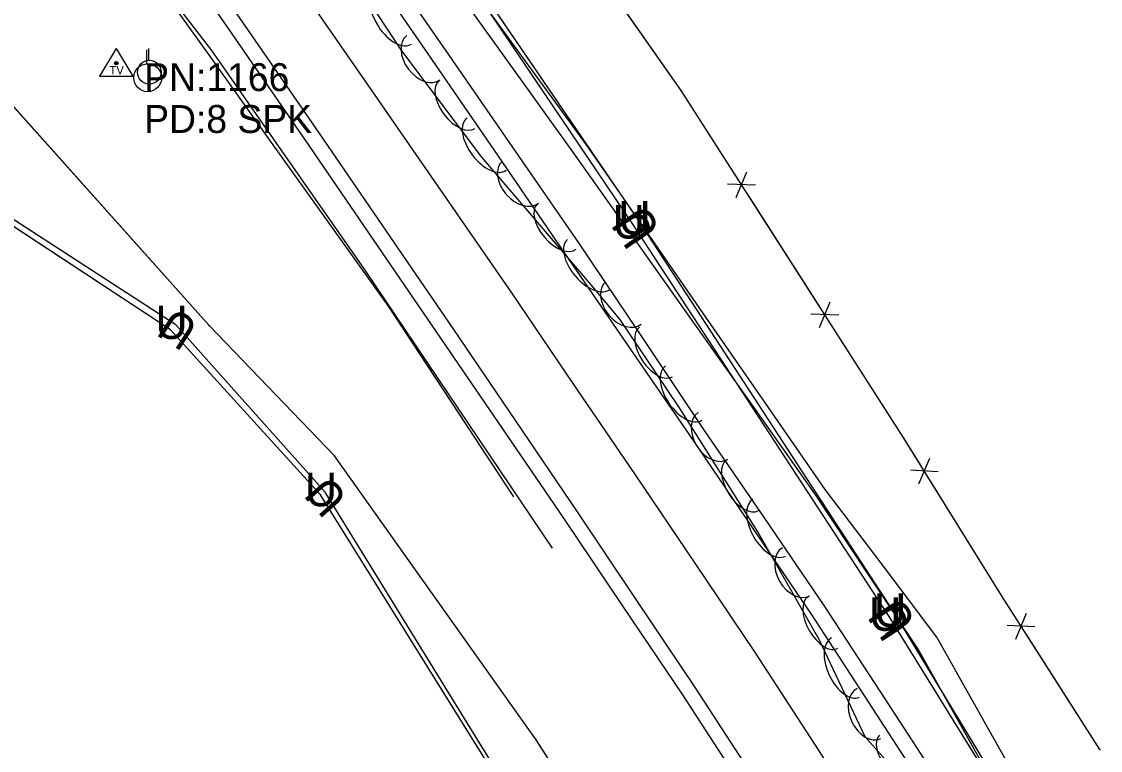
# Model space of a CAD drawing. Extents: x 954793 to 988390, y 1867850 to 1924428.
# Drawn here: x 960434.1 to 960627.5, y 1909374.2 to 1909504.8 of the extents above; entities that cross this region are included whole.
import ezdxf

# ---------------------------------------------------------------- set-up
doc = ezdxf.new("R2010")
doc.units = 0
for name, color, linetype in [('Default', 7, 'Continuous'), ('S_DITCHLINE', 7, 'Continuous'), ('S_EDGE_PAVEMENT', 7, 'Continuous'), ('S_FENCE', 7, 'Continuous'), ('S_FIBER_OPTIC_CABLE', 7, 'Continuous'), ('S_MSC_PT_SYM', 7, 'Continuous'), ('S_PAVEMENT_CROWN', 7, 'Continuous'), ('S_SECONDARY_CTL', 7, 'Continuous'), ('S_SECONDARY_CTL_ANNOT', 7, 'Continuous'), ('S_SHOULDER', 7, 'Continuous'), ('S_STREAM', 7, 'Continuous'), ('S_TREE', 7, 'Continuous'), ('S_UNDERGROUND_CABLE', 7, 'Continuous'), ('S_UTILITY_POLE', 7, 'Continuous'), ('S_UTL_PT_SYM', 7, 'Continuous'), ('S_WATER_UTILITIES', 7, 'Continuous')]:
    doc.layers.add(name, color=color, linetype=linetype)

msp = doc.modelspace()

# ---------------------------------------------------------------- linework, layer by layer
at = {"layer": 'S_DITCHLINE'}
for points in [[(960616.07, 1909362.63), (960607.11, 1909378.56), (960598.15, 1909394.49), (960588.15, 1909407.73), (960578.15, 1909420.97), (960567.46, 1909436.42), (960556.77, 1909451.86), (960546.08, 1909467.3), (960535.38, 1909482.74), (960526.06, 1909495.5), (960516.74, 1909508.26), (960507.42, 1909521.01), (960498.1, 1909533.77), (960488.5, 1909549.38), (960478.9, 1909564.99), (960469.3, 1909580.6), (960459.71, 1909596.22), (960447.01, 1909617.08), (960434.31, 1909637.94), (960425.48, 1909650.1)], [(960612.62, 1909360.61), (960603.7, 1909376.46), (960594.78, 1909392.32), (960585.62, 1909406.14), (960576.47, 1909419.96), (960565.62, 1909435.27), (960554.78, 1909450.58), (960543.94, 1909465.89), (960533.09, 1909481.2), (960523.81, 1909494.15), (960514.52, 1909507.1), (960505.23, 1909520.05), (960495.94, 1909533), (960486.02, 1909548.15), (960476.09, 1909563.3), (960466.17, 1909578.46), (960456.24, 1909593.61), (960443.86, 1909614.5), (960431.49, 1909635.4)], [(960522.34, 1909419.66), (960511.11, 1909436.73), (960499.88, 1909453.8), (960489.24, 1909468.69), (960478.59, 1909483.57), (960467.95, 1909498.46), (960457.3, 1909513.34), (960447.47, 1909525.2), (960437.65, 1909537.06)]]:
    msp.add_lwpolyline(points, dxfattribs=at)
at = {"layer": 'S_EDGE_PAVEMENT'}
for points in [[(960564.48, 1909370.74), (960554.76, 1909385.58), (960544.26, 1909401.26), (960533.77, 1909416.93), (960522.67, 1909433.27), (960511.58, 1909449.61), (960499.5, 1909467.22), (960487.43, 1909484.84), (960474.21, 1909503.97), (960460.99, 1909523.11), (960450.06, 1909538.89), (960439.13, 1909554.67), (960426.8, 1909572.48), (960414.46, 1909590.3), (960406.26, 1909602.16)], [(960629.85, 1909309.05), (960628.55, 1909311.47), (960619.03, 1909329.17), (960608.27, 1909347.12), (960597.51, 1909365.06), (960586.66, 1909381.73), (960575.8, 1909398.4), (960565.12, 1909414.15), (960554.43, 1909429.89), (960542.95, 1909446.6), (960531.47, 1909463.31), (960519.56, 1909480.69), (960507.64, 1909498.08), (960494.45, 1909517.23), (960481.26, 1909536.37), (960470.19, 1909552.39), (960459.11, 1909568.41), (960446.64, 1909586.32), (960436.38, 1909601.04)]]:
    msp.add_lwpolyline(points, dxfattribs=at)
at = {"layer": 'S_FENCE'}
for p, q in [((960552.32, 1909492.47), (960514.69, 1909546.2)), ((960592.26, 1909430.17), (960552.32, 1909492.47)), ((960562.19, 1909473.28), (960564.09, 1909477.9)), ((960565.64, 1909475.49), (960560.65, 1909475.69)), ((960577.14, 1909449.96), (960579.04, 1909454.59)), ((960580.59, 1909452.17), (960575.59, 1909452.38)), ((960609.75, 1909401.94), (960592.26, 1909430.17)), ((960594.94, 1909421.96), (960596.91, 1909426.56)), ((960598.42, 1909424.12), (960593.43, 1909424.4)), ((960627.37, 1909374.33), (960609.75, 1909401.94)), ((960612.29, 1909394.15), (960614.2, 1909398.77)), ((960615.74, 1909396.36), (960610.75, 1909396.57))]:
    msp.add_line(p, q, dxfattribs=at)
for points in [[(960627.37, 1909374.33), (960609.75, 1909401.94), (960592.26, 1909430.17), (960552.32, 1909492.47), (960514.69, 1909546.2), (960473.91, 1909604.98), (960447, 1909648.02), (960418.73, 1909691.65), (960399.08, 1909719.1), (960366.42, 1909769.03), (960346.72, 1909796.66), (960313.83, 1909845.42), (960272.26, 1909908.28), (960245.16, 1909970.54), (960220.6, 1910044.94), (960203.13, 1910102.07), (960181.72, 1910168.96)], [(960627.37, 1909374.33), (960609.75, 1909401.94), (960592.26, 1909430.17), (960552.32, 1909492.47), (960514.69, 1909546.2), (960473.91, 1909604.98), (960447, 1909648.02), (960418.73, 1909691.65), (960399.08, 1909719.1), (960366.42, 1909769.03), (960346.72, 1909796.66), (960313.83, 1909845.42), (960272.26, 1909908.28), (960245.16, 1909970.54), (960220.6, 1910044.94), (960203.13, 1910102.07), (960181.72, 1910168.96)], [(960562.37, 1909476.8), (960560.65, 1909479.48)], [(960577.32, 1909453.48), (960564.22, 1909473.91)], [(960592.26, 1909430.17), (960579.17, 1909450.59)], [(960595.17, 1909425.48), (960592.26, 1909430.17)], [(960609.75, 1909401.94), (960596.98, 1909422.56)], [(960612.47, 1909397.67), (960609.75, 1909401.94)], [(960627.37, 1909374.33), (960614.32, 1909394.78)]]:
    msp.add_lwpolyline(points, dxfattribs=at)
at = {"layer": 'S_FIBER_OPTIC_CABLE'}
for p, q in [((960460.78, 1909449.54), (960414.64, 1909479.84)), ((960487.68, 1909419.99), (960460.78, 1909449.54)), ((960520.73, 1909366.93), (960487.68, 1909419.99))]:
    msp.add_line(p, q, dxfattribs=at)
msp.add_lwpolyline([(960520.73, 1909366.93), (960487.68, 1909419.99), (960460.78, 1909449.54), (960414.64, 1909479.84), (960397.28, 1909493.07), (960373.65, 1909530.36), (960357.36, 1909548.88), (960297.9, 1909603.46), (960267.52, 1909665.76), (960240.55, 1909742.72), (960216.92, 1909778.51), (960174.63, 1909853.71), (960140.66, 1909922.5), (960105.27, 1909990.97), (960080.2, 1910040.38), (960059.02, 1910084.11), (960053.85, 1910115.48), (960057.48, 1910130.6), (960077.89, 1910169.3), (960070.89, 1910207.26), (960057.81, 1910268.65), (960038.46, 1910358.08), (960020.91, 1910443.65), (960001.17, 1910526.82)], dxfattribs=at)
msp.add_lwpolyline([(960520.73, 1909366.93), (960487.68, 1909419.99), (960460.78, 1909449.54), (960414.64, 1909479.84), (960397.28, 1909493.07), (960373.65, 1909530.36), (960357.36, 1909548.88), (960297.9, 1909603.46), (960267.52, 1909665.76), (960240.55, 1909742.72), (960216.92, 1909778.51), (960174.63, 1909853.71), (960140.66, 1909922.5), (960105.27, 1909990.97), (960080.2, 1910040.38), (960059.02, 1910084.11), (960053.85, 1910115.48), (960057.48, 1910130.6), (960077.89, 1910169.3), (960070.89, 1910207.26), (960057.81, 1910268.65), (960038.46, 1910358.08), (960020.91, 1910443.65), (960001.17, 1910526.82)], dxfattribs=at)
at = {"layer": 'S_MSC_PT_SYM'}
for points in [[(960552.32, 1909492.47), (960552.32, 1909492.52), (960552.32, 1909492.47), (960552.27, 1909492.47), (960552.32, 1909492.47), (960552.32, 1909492.42), (960552.32, 1909492.47), (960552.37, 1909492.47)], [(960592.26, 1909430.17), (960592.26, 1909430.22), (960592.26, 1909430.17), (960592.21, 1909430.17), (960592.26, 1909430.17), (960592.26, 1909430.12), (960592.26, 1909430.17), (960592.31, 1909430.17)], [(960609.75, 1909401.94), (960609.75, 1909401.99), (960609.75, 1909401.94), (960609.7, 1909401.94), (960609.75, 1909401.94), (960609.75, 1909401.89), (960609.75, 1909401.94), (960609.8, 1909401.94)], [(960627.37, 1909374.33), (960627.37, 1909374.38), (960627.37, 1909374.33), (960627.32, 1909374.33), (960627.37, 1909374.33), (960627.37, 1909374.28), (960627.37, 1909374.33), (960627.42, 1909374.33)]]:
    msp.add_lwpolyline(points, dxfattribs=at)
for points in [[(960552.32, 1909492.47), (960552.28, 1909492.44), (960552.32, 1909492.47), (960552.35, 1909492.43), (960552.32, 1909492.47), (960552.36, 1909492.5), (960552.32, 1909492.47), (960552.29, 1909492.51)], [(960552.32, 1909492.47), (960552.28, 1909492.44), (960552.32, 1909492.47), (960552.35, 1909492.43), (960552.32, 1909492.47), (960552.36, 1909492.5), (960552.32, 1909492.47), (960552.29, 1909492.51)], [(960592.26, 1909430.17), (960592.22, 1909430.14), (960592.26, 1909430.17), (960592.29, 1909430.13), (960592.26, 1909430.17), (960592.31, 1909430.2), (960592.26, 1909430.17), (960592.24, 1909430.21)], [(960592.26, 1909430.17), (960592.22, 1909430.14), (960592.26, 1909430.17), (960592.29, 1909430.13), (960592.26, 1909430.17), (960592.31, 1909430.2), (960592.26, 1909430.17), (960592.24, 1909430.21)], [(960609.75, 1909401.94), (960609.71, 1909401.91), (960609.75, 1909401.94), (960609.77, 1909401.9), (960609.75, 1909401.94), (960609.79, 1909401.96), (960609.75, 1909401.94), (960609.72, 1909401.98)], [(960609.75, 1909401.94), (960609.71, 1909401.91), (960609.75, 1909401.94), (960609.77, 1909401.9), (960609.75, 1909401.94), (960609.79, 1909401.96), (960609.75, 1909401.94), (960609.72, 1909401.98)], [(960627.37, 1909374.33), (960627.33, 1909374.3), (960627.37, 1909374.33), (960627.4, 1909374.29), (960627.37, 1909374.33), (960627.42, 1909374.36), (960627.37, 1909374.33), (960627.35, 1909374.37)], [(960627.37, 1909374.33), (960627.33, 1909374.3), (960627.37, 1909374.33), (960627.4, 1909374.29), (960627.37, 1909374.33), (960627.42, 1909374.36), (960627.37, 1909374.33), (960627.35, 1909374.37)]]:
    msp.add_lwpolyline(points, close=True, dxfattribs=at)
at = {"layer": 'S_PAVEMENT_CROWN'}
msp.add_lwpolyline([(960586.85, 1909358.94), (960576.26, 1909375.31), (960565.67, 1909391.68), (960554.84, 1909407.72), (960544.01, 1909423.76), (960532.98, 1909439.97), (960521.95, 1909456.18), (960509.79, 1909473.82), (960497.62, 1909491.45), (960484.36, 1909510.61), (960471.1, 1909529.77), (960460.21, 1909545.52), (960449.32, 1909561.27), (960436.9, 1909579.14), (960424.47, 1909597.01)], dxfattribs=at)
at = {"layer": 'S_SECONDARY_CTL'}
for p, q in [((960451.07, 1909499.96), (960448.06, 1909495.01)), ((960451.07, 1909499.96), (960454.02, 1909495.01)), ((960448.06, 1909495.01), (960454.02, 1909495.01))]:
    msp.add_line(p, q, dxfattribs=at)
for radius in [0.311, 0.183, 0.103]:
    msp.add_circle((960451.07, 1909497.35), radius, dxfattribs=at)
at = {"layer": 'S_SHOULDER'}
for points in [[(960562.56, 1909368.83), (960552.48, 1909384.33), (960541.95, 1909399.97), (960531.41, 1909415.62), (960520.33, 1909431.85), (960509.25, 1909448.08), (960497.12, 1909465.82), (960484.99, 1909483.56), (960471.85, 1909502.59), (960458.7, 1909521.63), (960445.37, 1909540.64), (960439.33, 1909542.39), (960430.35, 1909554.82), (960429.37, 1909563.1), (960420.47, 1909575.78), (960411.58, 1909588.45), (960402.41, 1909601.72)], [(960632.67, 1909310.39), (960628.46, 1909318), (960621.44, 1909330.66), (960610.73, 1909348.5), (960600.03, 1909366.33), (960588.99, 1909383.26), (960577.95, 1909400.18), (960567.24, 1909415.87), (960556.53, 1909431.55), (960545.27, 1909448.35), (960534.01, 1909465.16), (960522.12, 1909482.37), (960510.22, 1909499.58), (960496.86, 1909518.82), (960483.49, 1909538.05), (960472.39, 1909553.96), (960461.3, 1909569.87), (960448.65, 1909587.7), (960438.24, 1909602.37)]]:
    msp.add_lwpolyline(points, dxfattribs=at)
at = {"layer": 'S_STREAM'}
msp.add_lwpolyline([(960529.27, 1909410.44), (960495.54, 1909460.44), (960468.21, 1909499.64), (960450.44, 1909522.67), (960437.14, 1909537.6)], dxfattribs=at)
at = {"layer": 'S_TREE'}
msp.add_lwpolyline([(960597.93, 1909362.36), (960585.28, 1909376.65), (960577.08, 1909394.08), (960566.08, 1909413.37), (960552.01, 1909435.58), (960541.33, 1909451.47), (960535.87, 1909457.97), (960516.57, 1909480.48), (960502.23, 1909499.57), (960483.83, 1909527.45), (960475.64, 1909549.59), (960470.25, 1909566.43), (960461.68, 1909585.65), (960448.56, 1909602.06), (960429.85, 1909624.76)], dxfattribs=at)
for centre, major_axis, ratio in [((960500.74, 1909505.68), (3.23, -4.9), 0.55008), ((960506.14, 1909498.34), (2.98, -3.96), 0.685311), ((960512.12, 1909489.94), (3.21, -4.27), 0.540699), ((960517.45, 1909482.85), (3.53, -4.69), 0.55008), ((960523.52, 1909476.05), (3.22, -3.76), 0.685311), ((960530.02, 1909468.05), (3.48, -4.06), 0.540699), ((960535.79, 1909461.32), (3.82, -4.46), 0.55008), ((960541.98, 1909454.39), (3.18, -3.8), 0.685311), ((960547.82, 1909445.61), (2.98, -4.44), 0.540699), ((960552.77, 1909438.25), (3.27, -4.87), 0.55008), ((960558.01, 1909430.55), (2.65, -4.19), 0.685311), ((960563.31, 1909421.71), (2.86, -4.52), 0.540699), ((960568.09, 1909414.12), (2.91, -5.1), 0.55008), ((960572.91, 1909406.21), (2.45, -4.3), 0.685311), ((960577.78, 1909397.13), (2.65, -4.64), 0.540699), ((960581.8, 1909389.04), (2.5, -5.31), 0.55008), ((960585.98, 1909380.78), (2.11, -4.48), 0.685311), ((960591.42, 1909372.92), (3.54, -4), 0.540699)]:
    msp.add_ellipse(centre, major_axis=major_axis, ratio=ratio, start_param=3.141593, end_param=6.283185, dxfattribs=at)
at = {"layer": 'S_UNDERGROUND_CABLE'}
for p, q in [((960543.66, 1909468.47), (960507.14, 1909522.65)), ((960544.69, 1909469.2), (960507.75, 1909523.34)), ((960461.72, 1909450.46), (960415.35, 1909480.49)), ((960589.63, 1909398.18), (960543.66, 1909468.47)), ((960590.52, 1909398.89), (960544.69, 1909469.2)), ((960488.5, 1909420.49), (960461.72, 1909450.46)), ((960521.44, 1909367.02), (960488.5, 1909420.49)), ((960625.48, 1909341.24), (960590.52, 1909398.89)), ((960624.97, 1909341.03), (960589.63, 1909398.18))]:
    msp.add_line(p, q, dxfattribs=at)
for points in [[(960521.44, 1909367.02), (960488.5, 1909420.49), (960461.72, 1909450.46), (960415.35, 1909480.49), (960398.1, 1909493.6), (960374.55, 1909530.49), (960356.78, 1909548.2), (960297.38, 1909602.54), (960266.94, 1909665.14), (960238.35, 1909741.42), (960216.06, 1909778.21), (960174.91, 1909851.61), (960139.22, 1909922.21), (960104.69, 1909990.57), (960079.64, 1910040.16), (960058.44, 1910084.34), (960053.23, 1910115.34), (960056.81, 1910130.93), (960077.41, 1910169.59), (960070.07, 1910206.91), (960056.53, 1910268.54), (960037.56, 1910357.68), (960019.85, 1910443.66), (960000.27, 1910526.53)], [(960521.44, 1909367.02), (960488.5, 1909420.49), (960461.72, 1909450.46), (960415.35, 1909480.49), (960398.1, 1909493.6), (960374.55, 1909530.49), (960356.78, 1909548.2), (960297.38, 1909602.54), (960266.94, 1909665.14), (960238.35, 1909741.42), (960216.06, 1909778.21), (960174.91, 1909851.61), (960139.22, 1909922.21), (960104.69, 1909990.57), (960079.64, 1910040.16), (960058.44, 1910084.34), (960053.23, 1910115.34), (960056.81, 1910130.93), (960077.41, 1910169.59), (960070.07, 1910206.91), (960056.53, 1910268.54), (960037.56, 1910357.68), (960019.85, 1910443.66), (960000.27, 1910526.53)], [(960624.97, 1909341.03), (960589.63, 1909398.18), (960543.66, 1909468.47), (960507.14, 1909522.65), (960463.99, 1909595.32), (960420.73, 1909660.1), (960370.17, 1909725.23), (960344.52, 1909761.44), (960309.93, 1909824), (960271.13, 1909891.55), (960235.42, 1909965.37), (960205.71, 1910043.88), (960184.22, 1910096.13), (960173.86, 1910122.57), (960172.28, 1910165.05), (960157.12, 1910230.82), (960137.38, 1910324.83), (960115.26, 1910410.98), (960104.51, 1910469.83), (960095.66, 1910523.88)], [(960624.97, 1909341.03), (960589.63, 1909398.18), (960543.66, 1909468.47), (960507.14, 1909522.65), (960463.99, 1909595.32), (960420.73, 1909660.1), (960370.17, 1909725.23), (960344.52, 1909761.44), (960309.93, 1909824), (960271.13, 1909891.55), (960235.42, 1909965.37), (960205.71, 1910043.88), (960184.22, 1910096.13), (960173.86, 1910122.57), (960172.28, 1910165.05), (960157.12, 1910230.82), (960137.38, 1910324.83), (960115.26, 1910410.98), (960104.51, 1910469.83), (960095.66, 1910523.88)], [(960719.08, 1909159.08), (960702.44, 1909211.01), (960679.08, 1909284.39), (960656.86, 1909306.73), (960625.48, 1909341.24), (960590.52, 1909398.89), (960544.69, 1909469.2), (960507.75, 1909523.34), (960464.75, 1909596.1), (960421.17, 1909660.64), (960370.1, 1909726.43), (960345.24, 1909761.99), (960310.21, 1909824.27), (960271.68, 1909891.85), (960236.47, 1909965.91), (960206.53, 1910044.39), (960185.23, 1910096.53), (960174.68, 1910122.7), (960172.73, 1910165.19), (960158.12, 1910231.05), (960138.21, 1910325.01), (960116.14, 1910411.56), (960105.21, 1910469.66), (960096.46, 1910523.99)], [(960719.08, 1909159.08), (960702.44, 1909211.01), (960679.08, 1909284.39), (960656.86, 1909306.73), (960625.48, 1909341.24), (960590.52, 1909398.89), (960544.69, 1909469.2), (960507.75, 1909523.34), (960464.75, 1909596.1), (960421.17, 1909660.64), (960370.1, 1909726.43), (960345.24, 1909761.99), (960310.21, 1909824.27), (960271.68, 1909891.85), (960236.47, 1909965.91), (960206.53, 1910044.39), (960185.23, 1910096.53), (960174.68, 1910122.7), (960172.73, 1910165.19), (960158.12, 1910231.05), (960138.21, 1910325.01), (960116.14, 1910411.56), (960105.21, 1910469.66), (960096.46, 1910523.99)]]:
    msp.add_lwpolyline(points, dxfattribs=at)
at = {"layer": 'S_UTILITY_POLE'}
for p, q in [((960456.57, 1909497.26), (960456.57, 1909499.74)), ((960456.88, 1909497.88), (960456.88, 1909499.99))]:
    msp.add_line(p, q, dxfattribs=at)
for centre, radius in [((960456.71, 1909494.74), 2.5), ((960457, 1909495.74), 2.13)]:
    msp.add_circle(centre, radius, dxfattribs=at)
at = {"layer": 'S_UTL_PT_SYM'}
for points in [[(960460.78, 1909449.54), (960460.78, 1909449.59), (960460.78, 1909449.54), (960460.73, 1909449.54), (960460.78, 1909449.54), (960460.78, 1909449.49), (960460.78, 1909449.54), (960460.83, 1909449.54)], [(960467.72, 1909450.32), (960467.72, 1909450.37), (960467.72, 1909450.32), (960467.67, 1909450.32), (960467.72, 1909450.32), (960467.72, 1909450.27), (960467.72, 1909450.32), (960467.77, 1909450.32)], [(960490.17, 1909426.98), (960490.17, 1909427.03), (960490.17, 1909426.98), (960490.12, 1909426.98), (960490.17, 1909426.98), (960490.17, 1909426.93), (960490.17, 1909426.98), (960490.22, 1909426.98)], [(960487.68, 1909419.99), (960487.68, 1909420.04), (960487.68, 1909419.99), (960487.63, 1909419.99), (960487.68, 1909419.99), (960487.68, 1909419.94), (960487.68, 1909419.99), (960487.73, 1909419.99)], [(960526.35, 1909376.08), (960526.35, 1909376.13), (960526.35, 1909376.08), (960526.3, 1909376.08), (960526.35, 1909376.08), (960526.35, 1909376.03), (960526.35, 1909376.08), (960526.4, 1909376.08)]]:
    msp.add_lwpolyline(points, dxfattribs=at)
for points in [[(960460.78, 1909449.54), (960460.75, 1909449.5), (960460.78, 1909449.54), (960460.82, 1909449.51), (960460.78, 1909449.54), (960460.81, 1909449.58), (960460.78, 1909449.54), (960460.74, 1909449.57)], [(960460.78, 1909449.54), (960460.75, 1909449.5), (960460.78, 1909449.54), (960460.82, 1909449.51), (960460.78, 1909449.54), (960460.81, 1909449.58), (960460.78, 1909449.54), (960460.74, 1909449.57)], [(960467.72, 1909450.32), (960467.68, 1909450.29), (960467.72, 1909450.32), (960467.76, 1909450.28), (960467.72, 1909450.32), (960467.76, 1909450.35), (960467.72, 1909450.32), (960467.69, 1909450.36)], [(960467.72, 1909450.32), (960467.68, 1909450.29), (960467.72, 1909450.32), (960467.76, 1909450.28), (960467.72, 1909450.32), (960467.76, 1909450.35), (960467.72, 1909450.32), (960467.69, 1909450.36)], [(960490.17, 1909426.98), (960490.13, 1909426.95), (960490.17, 1909426.98), (960490.2, 1909426.95), (960490.17, 1909426.98), (960490.21, 1909427.02), (960490.17, 1909426.98), (960490.13, 1909427.02)], [(960490.17, 1909426.98), (960490.13, 1909426.95), (960490.17, 1909426.98), (960490.2, 1909426.95), (960490.17, 1909426.98), (960490.21, 1909427.02), (960490.17, 1909426.98), (960490.13, 1909427.02)], [(960487.68, 1909419.99), (960487.64, 1909419.95), (960487.68, 1909419.99), (960487.71, 1909419.95), (960487.68, 1909419.99), (960487.72, 1909420.02), (960487.68, 1909419.99), (960487.65, 1909420.02)], [(960487.68, 1909419.99), (960487.64, 1909419.95), (960487.68, 1909419.99), (960487.71, 1909419.95), (960487.68, 1909419.99), (960487.72, 1909420.02), (960487.68, 1909419.99), (960487.65, 1909420.02)], [(960526.35, 1909376.08), (960526.31, 1909376.06), (960526.35, 1909376.08), (960526.38, 1909376.04), (960526.35, 1909376.08), (960526.39, 1909376.11), (960526.35, 1909376.08), (960526.32, 1909376.13)], [(960526.35, 1909376.08), (960526.31, 1909376.06), (960526.35, 1909376.08), (960526.38, 1909376.04), (960526.35, 1909376.08), (960526.39, 1909376.11), (960526.35, 1909376.08), (960526.32, 1909376.13)]]:
    msp.add_lwpolyline(points, close=True, dxfattribs=at)
at = {"layer": 'S_WATER_UTILITIES'}
for p, q in [((960467.72, 1909450.32), (960424.27, 1909498.89)), ((960490.17, 1909426.98), (960467.72, 1909450.32)), ((960526.35, 1909376.08), (960490.17, 1909426.98)), ((960572.88, 1909303.82), (960526.35, 1909376.08))]:
    msp.add_line(p, q, dxfattribs=at)
msp.add_lwpolyline([(960572.88, 1909303.82), (960526.35, 1909376.08), (960490.17, 1909426.98), (960467.72, 1909450.32), (960424.27, 1909498.89), (960405.34, 1909519.32), (960384.9, 1909547.23), (960329.98, 1909619.54), (960286.65, 1909685.53), (960235.04, 1909773.1), (960213.71, 1909808.79), (960178.34, 1909891.86), (960151.22, 1909960.81), (960127.89, 1910024.3), (960109.64, 1910074.96), (960091.91, 1910148.47), (960079.25, 1910207.19), (960066.52, 1910260.11), (960046.23, 1910362.49), (960027.79, 1910446.8), (960009.77, 1910529.32)], dxfattribs=at)
msp.add_lwpolyline([(960572.88, 1909303.82), (960526.35, 1909376.08), (960490.17, 1909426.98), (960467.72, 1909450.32), (960424.27, 1909498.89), (960405.34, 1909519.32), (960384.9, 1909547.23), (960329.98, 1909619.54), (960286.65, 1909685.53), (960235.04, 1909773.1), (960213.71, 1909808.79), (960178.34, 1909891.86), (960151.22, 1909960.81), (960127.89, 1910024.3), (960109.64, 1910074.96), (960091.91, 1910148.47), (960079.25, 1910207.19), (960066.52, 1910260.11), (960046.23, 1910362.49), (960027.79, 1910446.8), (960009.77, 1910529.32)], dxfattribs=at)

# ---------------------------------------------------------------- texts
at = {"layer": 'Default'}
for rotation, p in [(360, (960540.03, 1909465.92)), (360, (960541.06, 1909466.66)), (123.9727, (960547.8, 1909466.88)), (124.3075, (960548.84, 1909467.64)), (147.0734, (960466.15, 1909450.63)), (360, (960458.09, 1909447.92)), (360, (960484.87, 1909417.94)), (131.7766, (960492.82, 1909419.48)), (360, (960586.89, 1909396.34)), (360, (960586, 1909395.63)), (123.0943, (960594.63, 1909397.24)), (123.188, (960593.75, 1909396.53))]:
    msp.add_text('U', height=6, rotation=rotation, dxfattribs=at).set_placement(p)
at = {"layer": 'S_SECONDARY_CTL'}
msp.add_text('TV', height=1.5, rotation=360, dxfattribs=at).set_placement((960449.86, 1909495.34))
at = {"layer": 'S_SECONDARY_CTL_ANNOT'}
for s, p in [('PN:1166', (960456.07, 1909492.35)), ('PD:8 SPK', (960456.07, 1909484.85))]:
    msp.add_text(s, height=5, dxfattribs=at).set_placement(p)

doc.saveas('drawing.dxf')
